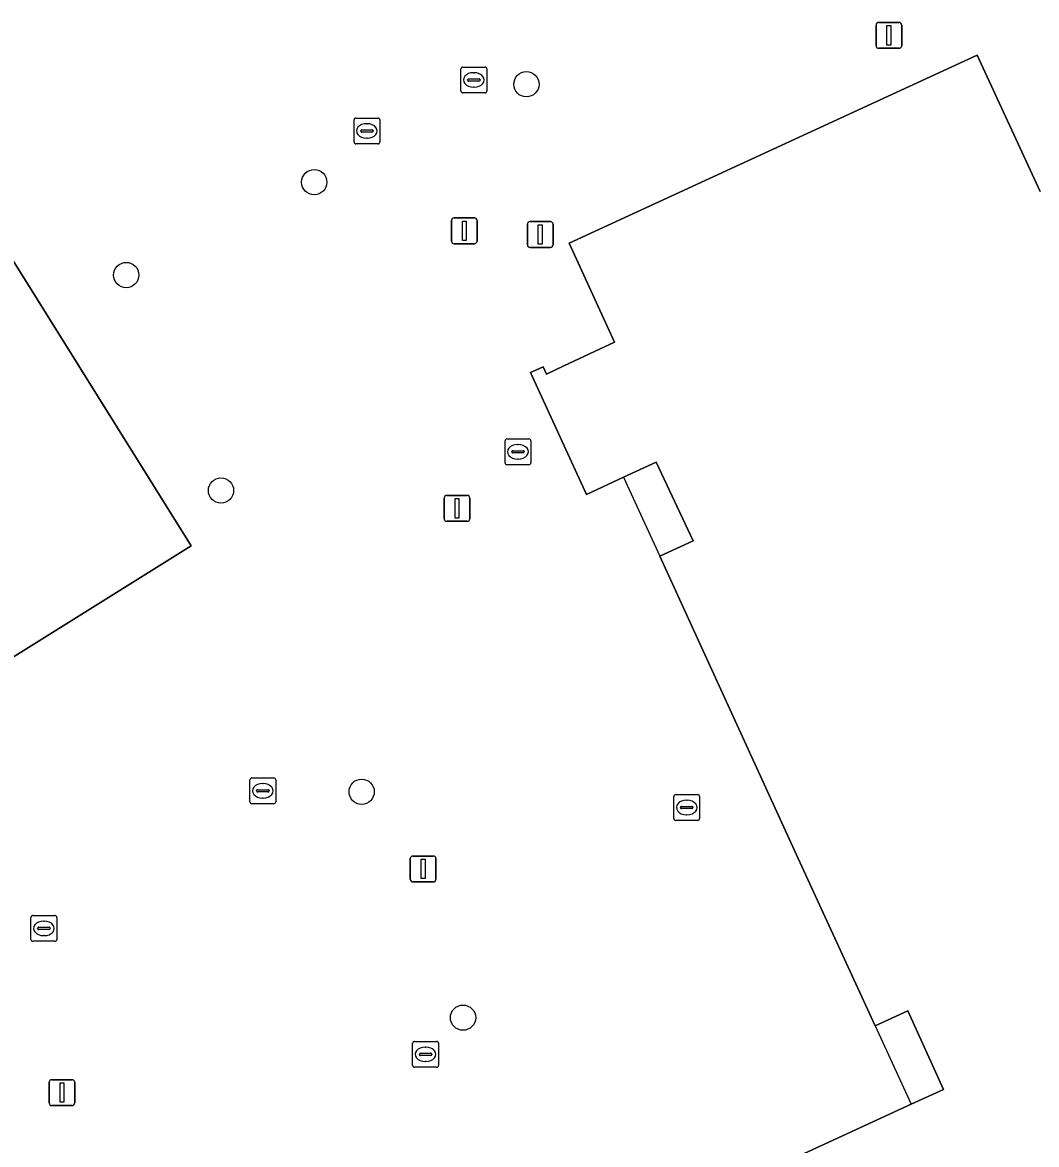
# Model space of a CAD drawing. Extents: x 160377 to 161131, y 383938 to 384853.
# Drawn here: x 161013.88 to 161053.13, y 384041.25 to 384084.69 of the extents above; entities that cross this region are included whole.
import ezdxf

# ---------------------------------------------------------------- set-up
doc = ezdxf.new("R2010")
doc.units = 0
for name, color, linetype in [('IMGEO_Boom', 7, 'Continuous'), ('IMGEO_Erf', 7, 'Continuous'), ('IMGEO_Kolk', 7, 'Continuous'), ('IMGEO_Lichtmast', 7, 'Continuous'), ('IMGEO_Pand', 7, 'Continuous'), ('IMGEO_Pand_overbouw', 7, 'Continuous')]:
    doc.layers.add(name, color=color, linetype=linetype)

msp = doc.modelspace()

# ---------------------------------------------------------------- linework, layer by layer
at = {"layer": 'IMGEO_Boom'}
for centre in [(161033.381, 384082.293), (161025.171, 384078.504), (161017.895, 384074.908), (161021.561, 384066.568), (161027.006, 384054.907), (161030.929, 384046.162)]:
    msp.add_circle(centre, 0.489, dxfattribs=at)
at = {"layer": 'IMGEO_Erf'}
for points in [[(161041.279, 384039.589), (161048.269, 384042.808), (161049.519, 384043.384), (161048.148, 384046.432), (161046.875, 384045.849), (161043.905, 384052.328), (161038.544, 384064.023), (161039.835, 384064.615), (161038.402, 384067.66), (161037.142, 384067.081), (161035.704, 384066.419), (161033.534, 384071.138), (161034.027, 384071.361), (161034.155, 384071.074), (161034.827, 384071.389), (161036.789, 384072.309), (161035.032, 384076.142), (161050.825, 384083.417), (161053.259, 384078.139)], [(161011.847, 384078.132), (161020.411, 384064.428), (161001.339, 384052.511)]]:
    msp.add_lwpolyline(points, dxfattribs=at)
at = {"layer": 'IMGEO_Kolk'}
for p, q in [((161030.849, 384082.034), (161030.849, 384082.886)), ((161030.924, 384082.96), (161031.776, 384082.96)), ((161031.85, 384082.886), (161031.85, 384082.034)), ((161031.108, 384082.454), (161031.108, 384082.466)), ((161031.151, 384082.503), (161031.549, 384082.503)), ((161031.337, 384082.74), (161031.362, 384082.74)), ((161031.592, 384082.466), (161031.592, 384082.454)), ((161031.546, 384082.417), (161031.148, 384082.417)), ((161031.36, 384082.18), (161031.335, 384082.18)), ((161031.776, 384081.96), (161030.924, 384081.96)), ((161026.709, 384080.06), (161026.709, 384080.912)), ((161026.784, 384080.986), (161027.636, 384080.986)), ((161027.197, 384080.766), (161027.222, 384080.766)), ((161027.71, 384080.912), (161027.71, 384080.06)), ((161026.968, 384080.48), (161026.968, 384080.492)), ((161027.406, 384080.443), (161027.008, 384080.443)), ((161027.011, 384080.529), (161027.409, 384080.529)), ((161027.452, 384080.492), (161027.452, 384080.48)), ((161027.636, 384079.986), (161026.784, 384079.986)), ((161027.22, 384080.206), (161027.195, 384080.206)), ((161032.629, 384068.566), (161033.481, 384068.566)), ((161032.554, 384067.64), (161032.554, 384068.492)), ((161032.856, 384068.109), (161033.254, 384068.109)), ((161033.042, 384068.346), (161033.067, 384068.346)), ((161033.555, 384068.492), (161033.555, 384067.64)), ((161032.813, 384068.06), (161032.813, 384068.072)), ((161033.251, 384068.023), (161032.853, 384068.023)), ((161033.065, 384067.786), (161033.04, 384067.786)), ((161033.297, 384068.072), (161033.297, 384068.06)), ((161033.481, 384067.566), (161032.629, 384067.566)), ((161022.682, 384054.517), (161022.682, 384055.369)), ((161022.757, 384055.443), (161023.609, 384055.443)), ((161023.17, 384055.223), (161023.195, 384055.223)), ((161023.683, 384055.369), (161023.683, 384054.517)), ((161022.941, 384054.937), (161022.941, 384054.949)), ((161023.379, 384054.9), (161022.981, 384054.9)), ((161022.984, 384054.986), (161023.382, 384054.986)), ((161023.193, 384054.663), (161023.168, 384054.663)), ((161023.425, 384054.949), (161023.425, 384054.937)), ((161039.085, 384053.872), (161039.085, 384054.724)), ((161039.16, 384054.798), (161040.012, 384054.798)), ((161040.086, 384054.724), (161040.086, 384053.872)), ((161023.609, 384054.443), (161022.757, 384054.443)), ((161039.344, 384054.292), (161039.344, 384054.304)), ((161039.782, 384054.255), (161039.384, 384054.255)), ((161039.387, 384054.341), (161039.785, 384054.341)), ((161039.573, 384054.578), (161039.598, 384054.578)), ((161039.828, 384054.304), (161039.828, 384054.292)), ((161040.012, 384053.798), (161039.16, 384053.798)), ((161039.596, 384054.018), (161039.571, 384054.018)), ((161014.207, 384049.192), (161014.207, 384050.044)), ((161014.282, 384050.118), (161015.134, 384050.118)), ((161014.695, 384049.898), (161014.72, 384049.898)), ((161015.208, 384050.044), (161015.208, 384049.192)), ((161014.466, 384049.612), (161014.466, 384049.624)), ((161014.904, 384049.575), (161014.506, 384049.575)), ((161014.509, 384049.661), (161014.907, 384049.661)), ((161014.95, 384049.624), (161014.95, 384049.612)), ((161015.134, 384049.118), (161014.282, 384049.118)), ((161014.718, 384049.338), (161014.693, 384049.338)), ((161028.979, 384044.317), (161028.979, 384045.169)), ((161029.054, 384045.243), (161029.906, 384045.243)), ((161029.98, 384045.169), (161029.98, 384044.317)), ((161029.238, 384044.737), (161029.238, 384044.749)), ((161029.676, 384044.7), (161029.278, 384044.7)), ((161029.281, 384044.786), (161029.679, 384044.786)), ((161029.467, 384045.023), (161029.492, 384045.023)), ((161029.722, 384044.749), (161029.722, 384044.737)), ((161029.906, 384044.243), (161029.054, 384044.243)), ((161029.49, 384044.463), (161029.465, 384044.463))]:
    msp.add_line(p, q, dxfattribs=at)
for points in [[(161030.849, 384082.034), (161030.849, 384082.886)], [(161030.924, 384082.96), (161031.776, 384082.96)], [(161031.85, 384082.886), (161031.85, 384082.034)], [(161031.776, 384081.96), (161030.924, 384081.96)], [(161026.709, 384080.06), (161026.709, 384080.912)], [(161026.784, 384080.986), (161027.636, 384080.986)], [(161027.71, 384080.912), (161027.71, 384080.06)], [(161027.636, 384079.986), (161026.784, 384079.986)], [(161032.629, 384068.566), (161033.481, 384068.566)], [(161032.554, 384067.64), (161032.554, 384068.492)], [(161033.555, 384068.492), (161033.555, 384067.64)], [(161033.481, 384067.566), (161032.629, 384067.566)], [(161022.682, 384054.517), (161022.682, 384055.369)], [(161022.757, 384055.443), (161023.609, 384055.443)], [(161023.683, 384055.369), (161023.683, 384054.517)], [(161039.085, 384053.872), (161039.085, 384054.724)], [(161039.16, 384054.798), (161040.012, 384054.798)], [(161040.086, 384054.724), (161040.086, 384053.872)], [(161023.609, 384054.443), (161022.757, 384054.443)], [(161040.012, 384053.798), (161039.16, 384053.798)], [(161014.207, 384049.192), (161014.207, 384050.044)], [(161014.282, 384050.118), (161015.134, 384050.118)], [(161015.208, 384050.044), (161015.208, 384049.192)], [(161015.134, 384049.118), (161014.282, 384049.118)], [(161028.979, 384044.317), (161028.979, 384045.169)], [(161029.054, 384045.243), (161029.906, 384045.243)], [(161029.98, 384045.169), (161029.98, 384044.317)], [(161029.906, 384044.243), (161029.054, 384044.243)]]:
    msp.add_lwpolyline(points, dxfattribs=at)
for centre, radius, start, end in [((161030.926, 384082.884), 0.0765, 91.552, 178.448), ((161030.926, 384082.884), 0.0765, 91.552, 178.448), ((161031.774, 384082.884), 0.0765, 1.552, 88.448), ((161031.774, 384082.884), 0.0765, 1.552, 88.448), ((161031.148, 384082.463), 0.0403, 85.8775, 175.7526), ((161031.145, 384082.453), 0.0366, 178.938, 274.7102), ((161031.549, 384082.46), 0.043, 264.8664, 352.4533), ((161031.553, 384082.465), 0.0386, 1.7309, 96.639), ((161030.926, 384082.036), 0.0765, 181.552, 268.448), ((161030.926, 384082.036), 0.0765, 181.552, 268.448), ((161031.774, 384082.036), 0.0765, 271.552, 358.448), ((161031.774, 384082.036), 0.0765, 271.552, 358.448), ((161026.786, 384080.91), 0.0765, 91.552, 178.448), ((161026.786, 384080.91), 0.0765, 91.552, 178.448), ((161027.634, 384080.91), 0.0765, 1.552, 88.448), ((161027.634, 384080.91), 0.0765, 1.552, 88.448), ((161027.008, 384080.489), 0.0403, 85.8775, 175.7526), ((161027.005, 384080.479), 0.0366, 178.938, 274.7102), ((161027.409, 384080.486), 0.043, 264.8664, 352.4533), ((161027.413, 384080.491), 0.0386, 1.7309, 96.639), ((161026.786, 384080.062), 0.0765, 181.552, 268.448), ((161026.786, 384080.062), 0.0765, 181.552, 268.448), ((161027.634, 384080.062), 0.0765, 271.552, 358.448), ((161027.634, 384080.062), 0.0765, 271.552, 358.448), ((161032.631, 384068.49), 0.0765, 91.552, 178.448), ((161032.631, 384068.49), 0.0765, 91.552, 178.448), ((161033.479, 384068.49), 0.0765, 1.552, 88.448), ((161033.479, 384068.49), 0.0765, 1.552, 88.448), ((161032.853, 384068.069), 0.0403, 85.8775, 175.7526), ((161033.258, 384068.071), 0.0386, 1.7309, 96.639), ((161032.85, 384068.059), 0.0366, 178.938, 274.7102), ((161033.254, 384068.066), 0.043, 264.8664, 352.4533), ((161032.631, 384067.642), 0.0765, 181.552, 268.448), ((161032.631, 384067.642), 0.0765, 181.552, 268.448), ((161033.479, 384067.642), 0.0765, 271.552, 358.448), ((161033.479, 384067.642), 0.0765, 271.552, 358.448), ((161022.759, 384055.367), 0.0765, 91.552, 178.448), ((161022.759, 384055.367), 0.0765, 91.552, 178.448), ((161023.607, 384055.367), 0.0765, 1.552, 88.448), ((161023.607, 384055.367), 0.0765, 1.552, 88.448), ((161022.981, 384054.946), 0.0403, 85.8775, 175.7526), ((161022.978, 384054.936), 0.0366, 178.938, 274.7102), ((161023.382, 384054.943), 0.043, 264.8664, 352.4533), ((161023.386, 384054.948), 0.0386, 1.7309, 96.639), ((161039.162, 384054.722), 0.0765, 91.552, 178.448), ((161039.162, 384054.722), 0.0765, 91.552, 178.448), ((161040.01, 384054.722), 0.0765, 1.552, 88.448), ((161040.01, 384054.722), 0.0765, 1.552, 88.448), ((161022.759, 384054.519), 0.0765, 181.552, 268.448), ((161022.759, 384054.519), 0.0765, 181.552, 268.448), ((161023.607, 384054.519), 0.0765, 271.552, 358.448), ((161023.607, 384054.519), 0.0765, 271.552, 358.448), ((161039.384, 384054.301), 0.0403, 85.8775, 175.7526), ((161039.381, 384054.291), 0.0366, 178.938, 274.7102), ((161039.785, 384054.298), 0.043, 264.8664, 352.4533), ((161039.789, 384054.303), 0.0386, 1.7309, 96.639), ((161039.162, 384053.874), 0.0765, 181.552, 268.448), ((161039.162, 384053.874), 0.0765, 181.552, 268.448), ((161040.01, 384053.874), 0.0765, 271.552, 358.448), ((161040.01, 384053.874), 0.0765, 271.552, 358.448), ((161014.284, 384050.042), 0.0765, 91.552, 178.448), ((161014.284, 384050.042), 0.0765, 91.552, 178.448), ((161015.132, 384050.042), 0.0765, 1.552, 88.448), ((161015.132, 384050.042), 0.0765, 1.552, 88.448), ((161014.506, 384049.621), 0.0403, 85.8775, 175.7526), ((161014.503, 384049.611), 0.0366, 178.938, 274.7102), ((161014.907, 384049.618), 0.043, 264.8664, 352.4533), ((161014.911, 384049.623), 0.0386, 1.7309, 96.639), ((161014.284, 384049.194), 0.0765, 181.552, 268.448), ((161014.284, 384049.194), 0.0765, 181.552, 268.448), ((161015.132, 384049.194), 0.0765, 271.552, 358.448), ((161015.132, 384049.194), 0.0765, 271.552, 358.448), ((161029.056, 384045.167), 0.0765, 91.552, 178.448), ((161029.056, 384045.167), 0.0765, 91.552, 178.448), ((161029.904, 384045.167), 0.0765, 1.552, 88.448), ((161029.904, 384045.167), 0.0765, 1.552, 88.448), ((161029.278, 384044.746), 0.0403, 85.8775, 175.7526), ((161029.275, 384044.736), 0.0366, 178.938, 274.7102), ((161029.679, 384044.743), 0.043, 264.8664, 352.4533), ((161029.683, 384044.748), 0.0386, 1.7309, 96.639), ((161029.056, 384044.319), 0.0765, 181.552, 268.448), ((161029.056, 384044.319), 0.0765, 181.552, 268.448), ((161029.904, 384044.319), 0.0765, 271.552, 358.448), ((161029.904, 384044.319), 0.0765, 271.552, 358.448)]:
    msp.add_arc(centre, radius, start, end, dxfattribs=at)
for centre, major_axis, ratio, start_param, end_param in [((161031.336, 384082.46), (-0.387, 0.002), 0.722429, 4.712389, 7.853982), ((161031.361, 384082.46), (-0.39, 0.002), 0.717154, 1.570796, 4.712389), ((161027.196, 384080.486), (-0.387, 0.002), 0.722429, 4.712389, 7.853982), ((161027.221, 384080.486), (-0.39, 0.002), 0.717154, 1.570796, 4.712389), ((161033.041, 384068.066), (-0.387, 0.002), 0.722429, 4.712389, 7.853982), ((161033.066, 384068.066), (-0.39, 0.002), 0.717154, 1.570796, 4.712389), ((161023.169, 384054.943), (-0.387, 0.002), 0.722429, 4.712389, 7.853982), ((161023.194, 384054.943), (-0.39, 0.002), 0.717154, 1.570796, 4.712389), ((161039.572, 384054.298), (-0.387, 0.002), 0.722429, 4.712389, 7.853982), ((161039.597, 384054.298), (-0.39, 0.002), 0.717154, 1.570796, 4.712389), ((161014.694, 384049.618), (-0.387, 0.002), 0.722429, 4.712389, 7.853982), ((161014.719, 384049.618), (-0.39, 0.002), 0.717154, 1.570796, 4.712389), ((161029.466, 384044.743), (-0.387, 0.002), 0.722429, 4.712389, 7.853982), ((161029.491, 384044.743), (-0.39, 0.002), 0.717154, 1.570796, 4.712389)]:
    msp.add_ellipse(centre, major_axis=major_axis, ratio=ratio, start_param=start_param, end_param=end_param, dxfattribs=at)
at = {"layer": 'IMGEO_Lichtmast'}
for p, q in [((161047.016, 384084.686), (161047.806, 384084.686)), ((161047.806, 384084.686), (161047.016, 384084.686)), ((161046.916, 384083.786), (161046.916, 384084.586)), ((161046.916, 384084.586), (161046.916, 384083.786)), ((161047.906, 384084.586), (161047.906, 384083.786)), ((161047.906, 384083.786), (161047.906, 384084.586)), ((161047.806, 384083.686), (161047.016, 384083.686)), ((161047.016, 384083.686), (161047.806, 384083.686)), ((161030.482, 384076.221), (161030.482, 384077.021)), ((161030.482, 384077.021), (161030.482, 384076.221)), ((161030.582, 384077.121), (161031.372, 384077.121)), ((161031.372, 384077.121), (161030.582, 384077.121)), ((161031.472, 384077.021), (161031.472, 384076.221)), ((161031.472, 384076.221), (161031.472, 384077.021)), ((161033.422, 384076.074), (161033.422, 384076.874)), ((161033.422, 384076.874), (161033.422, 384076.074)), ((161033.522, 384076.974), (161034.312, 384076.974)), ((161034.312, 384076.974), (161033.522, 384076.974)), ((161034.412, 384076.874), (161034.412, 384076.074)), ((161034.412, 384076.074), (161034.412, 384076.874)), ((161031.372, 384076.121), (161030.582, 384076.121)), ((161030.582, 384076.121), (161031.372, 384076.121)), ((161034.312, 384075.974), (161033.522, 384075.974)), ((161033.522, 384075.974), (161034.312, 384075.974)), ((161030.299, 384066.377), (161031.089, 384066.377)), ((161031.089, 384066.377), (161030.299, 384066.377)), ((161030.199, 384065.477), (161030.199, 384066.277)), ((161030.199, 384066.277), (161030.199, 384065.477)), ((161031.189, 384066.277), (161031.189, 384065.477)), ((161031.189, 384065.477), (161031.189, 384066.277)), ((161031.089, 384065.377), (161030.299, 384065.377)), ((161030.299, 384065.377), (161031.089, 384065.377)), ((161028.889, 384051.518), (161028.889, 384052.318)), ((161028.889, 384052.318), (161028.889, 384051.518)), ((161028.989, 384052.418), (161029.779, 384052.418)), ((161029.779, 384052.418), (161028.989, 384052.418)), ((161029.879, 384052.318), (161029.879, 384051.518)), ((161029.879, 384051.518), (161029.879, 384052.318)), ((161029.779, 384051.418), (161028.989, 384051.418)), ((161028.989, 384051.418), (161029.779, 384051.418)), ((161014.911, 384042.86), (161014.911, 384043.66)), ((161014.911, 384043.66), (161014.911, 384042.86)), ((161015.011, 384043.76), (161015.801, 384043.76)), ((161015.801, 384043.76), (161015.011, 384043.76)), ((161015.901, 384043.66), (161015.901, 384042.86)), ((161015.901, 384042.86), (161015.901, 384043.66)), ((161015.801, 384042.76), (161015.011, 384042.76)), ((161015.011, 384042.76), (161015.801, 384042.76))]:
    msp.add_line(p, q, dxfattribs=at)
for points in [[(161047.336, 384084.561), (161047.486, 384084.561), (161047.486, 384083.811), (161047.336, 384083.811), (161047.336, 384084.561)], [(161030.902, 384076.996), (161031.052, 384076.996), (161031.052, 384076.246), (161030.902, 384076.246), (161030.902, 384076.996)], [(161033.842, 384076.849), (161033.992, 384076.849), (161033.992, 384076.099), (161033.842, 384076.099), (161033.842, 384076.849)], [(161030.619, 384066.252), (161030.769, 384066.252), (161030.769, 384065.502), (161030.619, 384065.502), (161030.619, 384066.252)], [(161029.309, 384052.293), (161029.459, 384052.293), (161029.459, 384051.543), (161029.309, 384051.543), (161029.309, 384052.293)], [(161015.331, 384043.635), (161015.481, 384043.635), (161015.481, 384042.885), (161015.331, 384042.885), (161015.331, 384043.635)]]:
    msp.add_lwpolyline(points, dxfattribs=at)
for centre, start, end in [((161047.016, 384084.586), 90, 180), ((161047.016, 384084.586), 90, 180), ((161047.806, 384084.586), 0, 90), ((161047.806, 384084.586), 360, 90), ((161047.016, 384083.786), 180, 270), ((161047.016, 384083.786), 180, 270), ((161047.806, 384083.786), 270, 0), ((161047.806, 384083.786), 270, 0), ((161030.582, 384077.021), 90, 180), ((161030.582, 384077.021), 90, 180), ((161031.372, 384077.021), 0, 90), ((161031.372, 384077.021), 360, 90), ((161033.522, 384076.874), 90, 180), ((161033.522, 384076.874), 90, 180), ((161034.312, 384076.874), 0, 90), ((161034.312, 384076.874), 360, 90), ((161030.582, 384076.221), 180, 270), ((161030.582, 384076.221), 180, 270), ((161031.372, 384076.221), 270, 0), ((161031.372, 384076.221), 270, 0), ((161033.522, 384076.074), 180, 270), ((161033.522, 384076.074), 180, 270), ((161034.312, 384076.074), 270, 0), ((161034.312, 384076.074), 270, 0), ((161030.299, 384066.277), 90, 180), ((161030.299, 384066.277), 90, 180), ((161031.089, 384066.277), 0, 90), ((161031.089, 384066.277), 360, 90), ((161030.299, 384065.477), 180, 270), ((161030.299, 384065.477), 180, 270), ((161031.089, 384065.477), 270, 0), ((161031.089, 384065.477), 270, 0), ((161028.989, 384052.318), 90, 180), ((161028.989, 384052.318), 90, 180), ((161029.779, 384052.318), 0, 90), ((161029.779, 384052.318), 360, 90), ((161028.989, 384051.518), 180, 270), ((161028.989, 384051.518), 180, 270), ((161029.779, 384051.518), 270, 0), ((161029.779, 384051.518), 270, 0), ((161015.011, 384043.66), 90, 180), ((161015.011, 384043.66), 90, 180), ((161015.801, 384043.66), 0, 90), ((161015.801, 384043.66), 360, 90), ((161015.011, 384042.86), 180, 270), ((161015.011, 384042.86), 180, 270), ((161015.801, 384042.86), 270, 0), ((161015.801, 384042.86), 270, 0)]:
    msp.add_arc(centre, 0.1, start, end, dxfattribs=at)
at = {"layer": 'IMGEO_Pand'}
for points in [[(161053.259, 384078.139), (161050.825, 384083.417), (161035.032, 384076.142), (161036.789, 384072.309), (161034.827, 384071.389), (161034.155, 384071.074), (161034.027, 384071.361), (161033.534, 384071.138), (161035.704, 384066.419), (161037.142, 384067.081), (161038.402, 384067.66), (161039.835, 384064.615), (161038.544, 384064.023), (161043.905, 384052.328), (161046.875, 384045.849), (161048.148, 384046.432), (161049.519, 384043.384), (161048.269, 384042.808), (161041.279, 384039.589)], [(161001.339, 384052.511), (161020.411, 384064.428), (161011.847, 384078.132)]]:
    msp.add_lwpolyline(points, dxfattribs=at)
at = {"layer": 'IMGEO_Pand_overbouw'}
for points in [[(161037.142, 384067.081), (161038.544, 384064.023), (161039.835, 384064.615), (161038.402, 384067.66)], [(161046.875, 384045.849), (161048.269, 384042.808), (161049.519, 384043.384), (161048.148, 384046.432)]]:
    msp.add_lwpolyline(points, close=True, dxfattribs=at)

doc.saveas('drawing.dxf')
